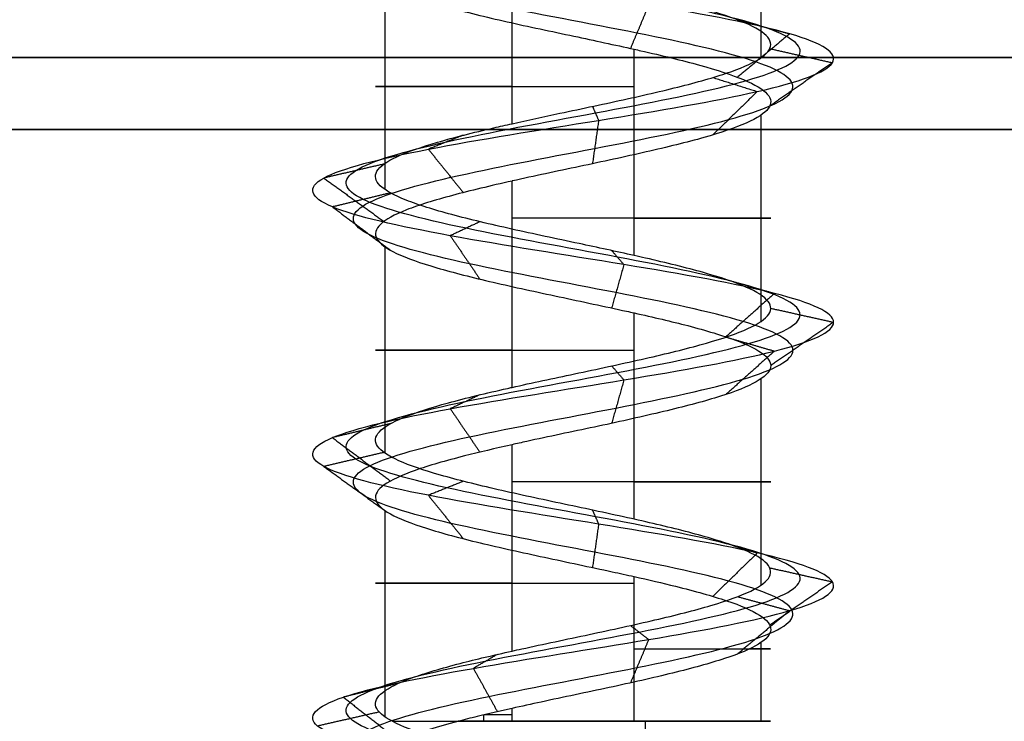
# Model space of a CAD drawing. Header units: millimetres. Extents: x -646 to 654, y -203 to 198.
# Tile 535 of 656: x 31.77 to 38.62, y 144.23 to 149.1. Entities that reach past the tile are written whole.
import ezdxf

# ---------------------------------------------------------------- set-up
doc = ezdxf.new("R2010")
doc.units = ezdxf.units.MM
doc.layers.add('Default', color=7, linetype='Continuous', true_color=0x000000)
doc.layers.add('Screw', color=7, linetype='Continuous', true_color=0xffffff)

msp = doc.modelspace()

# ---------------------------------------------------------------- linework, layer by layer
at = {"layer": 'Default'}
for points in [[(-645.3844, 148.8403, 1171.3222), (3.6156, 148.8403, 1171.3222), (652.6156, 148.8403, 1171.3222)], [(652.6156, 148.8403, 772.3222), (3.6156, 148.8403, 772.3222), (-645.3844, 148.8403, 772.3222)], [(-645.3844, 148.3403, 1171.8222), (3.6156, 148.3403, 1171.8222), (652.6156, 148.3403, 1171.8222)], [(652.6156, 148.3403, 771.8222), (3.6156, 148.3403, 771.8222), (-645.3844, 148.3403, 771.8222)]]:
    msp.add_open_spline(points, degree=2, dxfattribs=at)
at = {"layer": 'Screw', "color": 7, "true_color": 0xffffff}
for p, q in [((36.9232, 148.8393, 778.3974), (36.9232, 150.2735, 778.3974)), ((35.1908, 148.3809, 777.5146), (35.1908, 149.8156, 777.5146)), ((34.308, 147.9228, 779.2471), (34.308, 149.357, 779.2471)), ((36.0405, 147.4644, 780.1298), (36.0405, 148.8984, 780.1298)), ((36.9232, 147.006, 778.3974), (36.9232, 148.4405, 778.3974)), ((35.1908, 146.5478, 777.5146), (35.1908, 147.9823, 777.5146)), ((34.308, 146.0896, 779.2471), (34.308, 147.5237, 779.2471)), ((36.0405, 145.6312, 780.1298), (36.0405, 147.0654, 780.1298)), ((36.9232, 145.1729, 778.3974), (36.9232, 146.6075, 778.3974)), ((35.1908, 144.7147, 777.5146), (35.1908, 146.149, 777.5146)), ((34.308, 144.2564, 779.2471), (34.308, 145.6904, 779.2471)), ((36.0405, 144.2263, 780.1298), (36.0405, 145.2325, 780.1298)), ((36.9232, 144.2263, 778.3974), (36.9232, 144.7743, 778.3974)), ((34.9958, 144.2263, 777.595), (34.9958, 144.2708, 777.595)), ((35.1908, 144.2263, 777.5146), (35.1908, 144.3156, 777.5146))]:
    msp.add_line(p, q, dxfattribs=at)
at = {"layer": 'Screw', "color": 7, "true_color": 0xffffff, "extrusion": (0, 1, 0)}
for centre, start, end in [((-35.6156, 778.8222, 148.64), 288, 108), ((-35.6156, 778.8222, 147.7231), 108, 288), ((-35.6156, 778.8222, 146.8068), 288, 108), ((-35.6156, 778.8222, 145.8901), 108, 288), ((-35.6156, 778.8222, 145.1876), 288, 108), ((-35.6156, 778.8222, 144.7294), 108, 206.76415), ((-35.6156, 778.8222, 144.2709), 288, 296.76565), ((-35.6156, 778.8222, 144.2263), 23.89289, 108), ((-35.6156, 778.8222, 144.2263), 288, 305.59676), ((-35.6156, 778.8222, 144.2263), 199.08, 288), ((-35.6156, 778.8222, 144.2263), 108, 199.08)]:
    msp.add_arc(centre, 1.3749, start, end, dxfattribs=at)
at = {"layer": 'Screw', "color": 7, "true_color": 0xffffff, "extrusion": (-0.930504, -9.33495e-14, 0.366281)}
msp.add_arc((-144.2263, 676.7894, 252.1274), 62.3281, 89.590282, 90, dxfattribs=at)
at = {"layer": 'Screw', "color": 7, "true_color": 0xffffff}
for points, knots in [([(35.5378, 135.5653, 778.056), (35.5634, 135.5752, 778.0508), (35.5894, 135.585, 778.047), (35.8192, 135.6713, 778.0254), (36.038, 135.7476, 778.0907), (36.3741, 135.9004, 778.3729), (36.4888, 135.9768, 778.5886), (36.527, 136.1296, 779.0558), (36.4494, 136.2059, 779.3044), (36.1248, 136.3587, 779.6829), (35.8792, 136.4351, 779.81), (35.352, 136.5879, 779.8482), (35.0737, 136.6642, 779.7582), (34.6527, 136.817, 779.3912), (34.5076, 136.8934, 779.1158), (34.4808, 137.0462, 778.5286), (34.6, 137.1225, 778.2303), (35.0129, 137.2753, 777.7958), (35.3101, 137.3517, 777.6626), (35.9212, 137.5044, 777.6473), (36.2315, 137.5808, 777.7657), (36.6829, 137.7336, 778.1956), (36.8211, 137.81, 778.5046), (36.8364, 137.9627, 779.1398), (36.713, 138.0391, 779.462), (36.2662, 138.1919, 779.9304), (35.9452, 138.2683, 780.0735), (35.2861, 138.421, 780.0888), (34.9519, 138.4974, 779.9605), (34.4666, 138.6502, 779.4967), (34.3166, 138.7266, 779.1638), (34.3052, 138.8793, 778.4806), (34.444, 138.9557, 778.1379), (34.9259, 139.1085, 777.6452), (35.2681, 139.1849, 777.4984), (35.9632, 139.3376, 777.4907), (36.3119, 139.414, 777.6301), (36.8131, 139.5668, 778.1205), (36.9624, 139.6432, 778.4686), (36.97, 139.7959, 779.1758), (36.8282, 139.8723, 779.5305), (36.3293, 140.0251, 780.0402), (35.9752, 140.1015, 780.1919), (35.2561, 140.2542, 780.1995), (34.8954, 140.3306, 780.0552), (34.3773, 140.4834, 779.5478), (34.225, 140.5597, 779.1878), (34.2142, 140.703, 778.5023), (34.32, 140.7698, 778.1787), (34.7214, 140.9035, 777.6686), (35.014, 140.9703, 777.4841), (35.6568, 141.104, 777.3426), (36.0048, 141.1708, 777.3863), (36.5997, 141.3045, 777.689), (36.8442, 141.3713, 777.9472), (37.1155, 141.505, 778.5671), (37.141, 141.5718, 778.9266), (36.9547, 141.7055, 779.5867), (36.7434, 141.7723, 779.8847), (36.1731, 141.906, 780.2819), (35.816, 141.9728, 780.3794), (35.114, 142.1065, 780.3237), (34.7717, 142.1733, 780.1705), (34.2579, 142.307, 779.6756), (34.0884, 142.3738, 779.3356), (34.0043, 142.5075, 778.6179), (34.1011, 142.5743, 778.2455), (34.5032, 142.708, 777.6437), (34.8108, 142.7748, 777.4156), (35.5034, 142.9085, 777.2055), (35.8858, 142.9753, 777.2243), (36.5545, 143.109, 777.5012), (36.8382, 143.1759, 777.7584), (37.1794, 143.3095, 778.3967), (37.2356, 143.3764, 778.7755), (37.0944, 143.51, 779.4853), (36.8975, 143.5769, 779.8138), (36.3381, 143.7105, 780.2729), (35.9775, 143.7774, 780.4019), (35.2538, 143.911, 780.4019), (34.8932, 143.9779, 780.2729), (34.3337, 144.1115, 779.8138), (34.1369, 144.1784, 779.4853), (33.9957, 144.312, 778.7755), (34.0519, 144.3789, 778.3967), (34.393, 144.5125, 777.7584), (34.6768, 144.5794, 777.5012), (35.3454, 144.713, 777.2243), (35.7279, 144.7799, 777.2055), (36.4205, 144.9136, 777.4156), (36.7281, 144.9804, 777.6437), (37.1302, 145.1141, 778.2455), (37.2232, 145.1809, 778.6169), (37.1523, 145.3146, 779.3372), (36.9886, 145.3814, 779.6834), (36.4768, 145.5151, 780.1951), (36.1306, 145.5819, 780.3589), (35.4103, 145.7156, 780.4298), (35.0389, 145.7824, 780.3368), (34.4371, 145.9161, 779.9347), (34.209, 145.9829, 779.6271), (33.9989, 146.1166, 778.9345), (34.0177, 146.1834, 778.552), (34.2946, 146.3171, 777.8834), (34.5518, 146.3839, 777.5996), (35.1901, 146.5176, 777.2584), (35.5689, 146.5844, 777.2022), (36.2787, 146.7181, 777.3434), (36.6072, 146.7849, 777.5403), (37.0664, 146.9186, 778.0998), (37.1954, 146.9854, 778.4603), (37.1954, 147.1191, 779.1841), (37.0664, 147.1859, 779.5446), (36.6072, 147.3196, 780.1041), (36.2787, 147.3864, 780.301), (35.5689, 147.5201, 780.4422), (35.1901, 147.5869, 780.386), (34.5518, 147.7206, 780.0448), (34.2946, 147.7874, 779.7611), (34.0177, 147.9211, 779.0924), (33.9989, 147.988, 778.7099), (34.209, 148.1216, 778.0174), (34.4371, 148.1885, 777.7098), (35.0389, 148.3221, 777.3077), (35.4103, 148.389, 777.2146), (36.1306, 148.5226, 777.2856), (36.4768, 148.5895, 777.4493), (36.9886, 148.7231, 777.9611), (37.1523, 148.79, 778.3072), (37.2232, 148.9236, 779.0275), (37.1302, 148.9905, 779.399), (36.7281, 149.1241, 780.0007), (36.4205, 149.191, 780.2289), (35.7279, 149.3246, 780.439), (35.3454, 149.3915, 780.4202), (34.6768, 149.5251, 780.1432), (34.393, 149.592, 779.886), (34.0519, 149.7257, 779.2477), (33.9957, 149.7925, 778.8689), (34.1369, 149.9262, 778.1591), (34.3337, 149.993, 777.8306), (34.8932, 150.1267, 777.3715), (35.2538, 150.1935, 777.2425), (35.9775, 150.3272, 777.2425), (36.3381, 150.394, 777.3715), (36.8975, 150.5277, 777.8306), (37.0944, 150.5945, 778.1591), (37.2356, 150.7282, 778.8689), (37.1794, 150.795, 779.2477), (36.8382, 150.9287, 779.886), (36.5545, 150.9955, 780.1432), (35.8858, 151.1292, 780.4202), (35.5034, 151.196, 780.439), (34.8108, 151.3297, 780.2289), (34.5032, 151.3965, 780.0007), (34.1011, 151.5302, 779.399), (34.0081, 151.597, 779.0275), (34.079, 151.7307, 778.3072), (34.2427, 151.7975, 777.9611), (34.7545, 151.9312, 777.4493), (35.1007, 151.998, 777.2856), (35.8209, 152.1317, 777.2146), (36.1924, 152.1985, 777.3077), (36.7942, 152.3322, 777.7098), (37.0223, 152.399, 778.0174), (37.2324, 152.5327, 778.7099), (37.2136, 152.5995, 779.0924), (36.9366, 152.7332, 779.7611), (36.6795, 152.8, 780.0448), (36.0412, 152.9337, 780.386), (35.6624, 153.0006, 780.4422), (34.9525, 153.1342, 780.301), (34.6241, 153.2011, 780.1041), (34.1649, 153.3347, 779.5446), (34.0359, 153.4015, 779.1847), (34.0359, 153.4684, 778.8222)], [2.782471, 2.782471, 2.782471, 2.782471, 2.974275, 2.974275, 4.461413, 4.461413, 5.948551, 5.948551, 7.435688, 7.435688, 8.922826, 8.922826, 10.409964, 10.409964, 11.897102, 11.897102, 13.384239, 13.384239, 14.871377, 14.871377, 16.358515, 16.358515, 17.845652, 17.845652, 19.33279, 19.33279, 20.819928, 20.819928, 22.307065, 22.307065, 23.794203, 23.794203, 25.281341, 25.281341, 26.768478, 26.768478, 28.255616, 28.255616, 29.742754, 29.742754, 31.229892, 31.229892, 32.717029, 32.717029, 34.204167, 34.204167, 35.691305, 35.691305, 36.99255, 36.99255, 38.293796, 38.293796, 39.595041, 39.595041, 40.896287, 40.896287, 42.197532, 42.197532, 43.498777, 43.498777, 44.800023, 44.800023, 46.101268, 46.101268, 47.402514, 47.402514, 48.703759, 48.703759, 50.005005, 50.005005, 51.30625, 51.30625, 52.607496, 52.607496, 53.908741, 53.908741, 55.209987, 55.209987, 56.511232, 56.511232, 57.812478, 57.812478, 59.113723, 59.113723, 60.414969, 60.414969, 61.716214, 61.716214, 63.01746, 63.01746, 64.318705, 64.318705, 65.619951, 65.619951, 66.921196, 66.921196, 68.222442, 68.222442, 69.523687, 69.523687, 70.824933, 70.824933, 72.126178, 72.126178, 73.427423, 73.427423, 74.728669, 74.728669, 76.029914, 76.029914, 77.33116, 77.33116, 78.632405, 78.632405, 79.933651, 79.933651, 81.234896, 81.234896, 82.536142, 82.536142, 83.837387, 83.837387, 85.138633, 85.138633, 86.439878, 86.439878, 87.741124, 87.741124, 89.042369, 89.042369, 90.343615, 90.343615, 91.64486, 91.64486, 92.946106, 92.946106, 94.247351, 94.247351, 95.548597, 95.548597, 96.849842, 96.849842, 98.151088, 98.151088, 99.452333, 99.452333, 100.753579, 100.753579, 102.054824, 102.054824, 103.35607, 103.35607, 104.657315, 104.657315, 105.95856, 105.95856, 107.259806, 107.259806, 108.561051, 108.561051, 109.862297, 109.862297, 111.163542, 111.163542, 112.464788, 112.464788, 113.766033, 113.766033, 115.067279, 115.067279, 116.368524, 116.368524, 117.66977, 117.66977, 118.971015, 118.971015, 118.971015, 118.971015]), ([(34.7199, 135.0848, 778.8222), (34.7103, 135.1612, 778.5877), (34.7788, 135.2376, 778.3382), (35.1046, 135.3903, 777.9584), (35.3511, 135.4667, 777.8309), (35.8802, 135.6195, 777.7928), (36.1594, 135.6958, 777.8831), (36.5817, 135.8486, 778.2514), (36.7215, 135.925, 778.5277), (36.7597, 136.0778, 779.1167), (36.6569, 136.1541, 779.4258), (36.2462, 136.3069, 779.8905), (35.9401, 136.3833, 780.0426), (35.2911, 136.5361, 780.0808), (34.9522, 136.6124, 779.9657), (34.4451, 136.7652, 779.5126), (34.2749, 136.8416, 779.1767), (34.2482, 136.9944, 778.4677), (34.3924, 137.0707, 778.1088), (34.8915, 137.2235, 777.5882), (35.2491, 137.2999, 777.4299), (35.9821, 137.4526, 777.4147), (36.3529, 137.529, 777.5581), (36.8905, 137.6818, 778.0741), (37.0537, 137.7582, 778.4437), (37.069, 137.9109, 779.2007), (36.9206, 137.9873, 779.5834), (36.3877, 138.1401, 780.138), (36.0061, 138.2165, 780.3061), (35.2251, 138.3692, 780.3214), (34.8305, 138.4456, 780.1681), (34.259, 138.5984, 779.6182), (34.084, 138.6748, 779.2247), (34.0725, 138.8275, 778.4197), (34.2364, 138.9039, 778.0164), (34.8045, 139.0567, 777.4376), (35.2072, 139.1331, 777.2657), (36.0241, 139.2858, 777.2581), (36.4334, 139.3622, 777.4225), (37.0207, 139.515, 777.9991), (37.1951, 139.5914, 778.4077), (37.2027, 139.7441, 779.2367), (37.0358, 139.8205, 779.6519), (36.4507, 139.9733, 780.2477), (36.0361, 140.0497, 780.4245), (35.1952, 140.2024, 780.4322), (34.774, 140.2788, 780.2628), (34.1697, 140.4316, 779.6693), (33.9923, 140.5079, 779.2487), (33.9816, 140.6512, 778.449), (34.1064, 140.718, 778.0723), (34.5753, 140.8517, 777.4798), (34.9163, 140.9185, 777.2663), (35.6637, 141.0522, 777.104), (36.0675, 141.119, 777.1559), (36.7563, 141.2527, 777.509), (37.0388, 141.3195, 777.8089), (37.3508, 141.4532, 778.5273), (37.3791, 141.52, 778.9432), (37.1619, 141.6537, 779.7052), (36.917, 141.7205, 780.0486), (36.258, 141.8542, 780.5049), (35.8462, 141.921, 780.6162), (35.0382, 142.0547, 780.55), (34.6449, 142.1215, 780.3727), (34.0557, 142.2552, 779.8024), (33.8621, 142.322, 779.4114), (33.7676, 142.4557, 778.5877), (33.878, 142.5225, 778.1605), (34.3394, 142.6562, 777.4701), (34.6922, 142.723, 777.2084), (35.4868, 142.8567, 776.9674), (35.9256, 142.9235, 776.9889), (36.6928, 143.0572, 777.3067), (37.0183, 143.1241, 777.6017), (37.4097, 143.2577, 778.334), (37.4742, 143.3246, 778.7686), (37.3122, 143.4582, 779.583), (37.0863, 143.5251, 779.9598), (36.4445, 143.6587, 780.4866), (36.0308, 143.7256, 780.6346), (35.2005, 143.8592, 780.6346), (34.7868, 143.9261, 780.4866), (34.1449, 144.0597, 779.9598), (33.9191, 144.1266, 779.583), (33.7571, 144.2602, 778.7686), (33.8216, 144.3271, 778.334), (34.213, 144.4607, 777.6017), (34.5385, 144.5276, 777.3067), (35.3056, 144.6612, 776.9889), (35.7445, 144.7281, 776.9674), (36.539, 144.8618, 777.2084), (36.8919, 144.9286, 777.4701), (37.3532, 145.0623, 778.1605), (37.46, 145.1291, 778.5867), (37.3786, 145.2628, 779.413), (37.1908, 145.3296, 779.8102), (36.6036, 145.4633, 780.3973), (36.2065, 145.5301, 780.5852), (35.3801, 145.6638, 780.6666), (34.9539, 145.7306, 780.5598), (34.2635, 145.8643, 780.0985), (34.0018, 145.9311, 779.7456), (33.7608, 146.0648, 778.951), (33.7823, 146.1316, 778.5122), (34.1001, 146.2653, 777.7451), (34.3951, 146.3321, 777.4195), (35.1274, 146.4658, 777.0281), (35.562, 146.5326, 776.9637), (36.3764, 146.6663, 777.1257), (36.7532, 146.7331, 777.3515), (37.28, 146.8668, 777.9934), (37.428, 146.9336, 778.407), (37.428, 147.0673, 779.2374), (37.28, 147.1341, 779.651), (36.7532, 147.2678, 780.2929), (36.3764, 147.3346, 780.5188), (35.562, 147.4683, 780.6808), (35.1274, 147.5351, 780.6163), (34.3951, 147.6688, 780.2249), (34.1001, 147.7356, 779.8993), (33.7823, 147.8693, 779.1322), (33.7608, 147.9361, 778.6934), (34.0018, 148.0698, 777.8988), (34.2635, 148.1367, 777.5459), (34.9539, 148.2703, 777.0846), (35.3801, 148.3372, 776.9779), (36.2065, 148.4708, 777.0593), (36.6036, 148.5377, 777.2471), (37.1908, 148.6713, 777.8342), (37.3786, 148.7382, 778.2314), (37.46, 148.8718, 779.0577), (37.3532, 148.9387, 779.4839), (36.8919, 149.0723, 780.1743), (36.539, 149.1392, 780.436), (35.7445, 149.2728, 780.6771), (35.3056, 149.3397, 780.6555), (34.5385, 149.4733, 780.3378), (34.213, 149.5402, 780.0427), (33.8216, 149.6739, 779.3104), (33.7571, 149.7407, 778.8758), (33.9191, 149.8744, 778.0614), (34.1449, 149.9412, 777.6846), (34.7868, 150.0749, 777.1578), (35.2005, 150.1417, 777.0098), (36.0308, 150.2754, 777.0098), (36.4445, 150.3422, 777.1578), (37.0863, 150.4759, 777.6846), (37.3122, 150.5427, 778.0614), (37.4742, 150.6764, 778.8758), (37.4097, 150.7432, 779.3104), (37.0183, 150.8769, 780.0427), (36.6928, 150.9437, 780.3378), (35.9256, 151.0774, 780.6555), (35.4868, 151.1442, 780.6771), (34.6922, 151.2779, 780.436), (34.3394, 151.3447, 780.1743), (33.878, 151.4784, 779.4839), (33.7713, 151.5452, 779.0577), (33.8527, 151.6789, 778.2314), (34.0405, 151.7457, 777.8342), (34.6277, 151.8794, 777.2471), (35.0248, 151.9462, 777.0593), (35.8512, 152.0799, 776.9779), (36.2773, 152.1467, 777.0846), (36.9677, 152.2804, 777.5459), (37.2295, 152.3472, 777.8988), (37.4705, 152.4809, 778.6934), (37.4489, 152.5477, 779.1322), (37.1312, 152.6814, 779.8993), (36.8361, 152.7482, 780.2249), (36.1038, 152.8819, 780.6163), (35.6693, 152.9488, 780.6808), (34.8549, 153.0824, 780.5188), (34.478, 153.1493, 780.2929), (33.9513, 153.2829, 779.651), (33.8033, 153.3497, 779.2381), (33.8033, 153.4166, 778.8222)], [0.0909091, 0.0909091, 0.0909091, 0.0909091, 0.1022727, 0.1022727, 0.1136364, 0.1136364, 0.125, 0.125, 0.1363636, 0.1363636, 0.1477273, 0.1477273, 0.1590909, 0.1590909, 0.1704545, 0.1704545, 0.1818182, 0.1818182, 0.1931818, 0.1931818, 0.2045455, 0.2045455, 0.2159091, 0.2159091, 0.2272727, 0.2272727, 0.2386364, 0.2386364, 0.25, 0.25, 0.2613636, 0.2613636, 0.2727273, 0.2727273, 0.2840909, 0.2840909, 0.2954545, 0.2954545, 0.3068182, 0.3068182, 0.3181818, 0.3181818, 0.3295455, 0.3295455, 0.3409091, 0.3409091, 0.3522727, 0.3522727, 0.3636364, 0.3636364, 0.3735795, 0.3735795, 0.3835227, 0.3835227, 0.3934659, 0.3934659, 0.4034091, 0.4034091, 0.4133523, 0.4133523, 0.4232955, 0.4232955, 0.4332386, 0.4332386, 0.4431818, 0.4431818, 0.453125, 0.453125, 0.4630682, 0.4630682, 0.4730114, 0.4730114, 0.4829545, 0.4829545, 0.4928977, 0.4928977, 0.5028409, 0.5028409, 0.5127841, 0.5127841, 0.5227273, 0.5227273, 0.5326705, 0.5326705, 0.5426136, 0.5426136, 0.5525568, 0.5525568, 0.5625, 0.5625, 0.5724432, 0.5724432, 0.5823864, 0.5823864, 0.5923295, 0.5923295, 0.6022727, 0.6022727, 0.6122159, 0.6122159, 0.6221591, 0.6221591, 0.6321023, 0.6321023, 0.6420455, 0.6420455, 0.6519886, 0.6519886, 0.6619318, 0.6619318, 0.671875, 0.671875, 0.6818182, 0.6818182, 0.6917614, 0.6917614, 0.7017045, 0.7017045, 0.7116477, 0.7116477, 0.7215909, 0.7215909, 0.7315341, 0.7315341, 0.7414773, 0.7414773, 0.7514205, 0.7514205, 0.7613636, 0.7613636, 0.7713068, 0.7713068, 0.78125, 0.78125, 0.7911932, 0.7911932, 0.8011364, 0.8011364, 0.8110795, 0.8110795, 0.8210227, 0.8210227, 0.8309659, 0.8309659, 0.8409091, 0.8409091, 0.8508523, 0.8508523, 0.8607955, 0.8607955, 0.8707386, 0.8707386, 0.8806818, 0.8806818, 0.890625, 0.890625, 0.9005682, 0.9005682, 0.9105114, 0.9105114, 0.9204545, 0.9204545, 0.9303977, 0.9303977, 0.9403409, 0.9403409, 0.9502841, 0.9502841, 0.9602273, 0.9602273, 0.9701705, 0.9701705, 0.9801136, 0.9801136, 0.9900568, 0.9900568, 1, 1, 1, 1]), ([(35.9118, 135.4652, 778.1266), (36.0044, 135.5025, 778.1558), (36.093, 135.5398, 778.203), (36.3293, 135.6534, 778.3991), (36.4386, 135.7298, 778.6018), (36.4768, 135.8826, 779.0427), (36.4045, 135.9589, 779.2781), (36.0986, 136.1117, 779.6381), (35.8661, 136.1881, 779.7597), (35.3652, 136.3409, 779.7979), (35.0999, 136.4172, 779.7133), (34.6975, 136.57, 779.3649), (34.5578, 136.6464, 779.1026), (34.5311, 136.7992, 778.5418), (34.6449, 136.8755, 778.2565), (35.0391, 137.0283, 777.8406), (35.3232, 137.1047, 777.7129), (35.9081, 137.2574, 777.6976), (36.2053, 137.3338, 777.8106), (36.6381, 137.4866, 778.2218), (36.7708, 137.563, 778.5178), (36.7861, 137.7157, 779.1266), (36.6682, 137.7921, 779.4358), (36.24, 137.9449, 779.8856), (35.9321, 138.0213, 780.0232), (35.2992, 138.174, 780.0385), (34.9782, 138.2504, 779.9157), (34.5114, 138.4032, 779.4705), (34.3669, 138.4796, 779.1506), (34.3554, 138.6323, 778.4938), (34.4888, 138.7087, 778.1641), (34.9521, 138.8615, 777.69), (35.2812, 138.9379, 777.5486), (35.9501, 139.0906, 777.541), (36.2857, 139.167, 777.675), (36.7683, 139.3198, 778.1467), (36.9121, 139.3962, 778.4818), (36.9198, 139.5489, 779.1626), (36.7833, 139.6253, 779.5042), (36.3031, 139.7781, 779.9953), (35.9621, 139.8545, 780.1416), (35.2692, 140.0072, 780.1493), (34.9217, 140.0836, 780.0104), (34.4221, 140.2364, 779.5216), (34.2752, 140.3127, 779.1746), (34.2645, 140.456, 778.5138), (34.3662, 140.5228, 778.2017), (34.7529, 140.6565, 777.7093), (35.035, 140.7233, 777.5311), (35.6553, 140.857, 777.3941), (35.9913, 140.9238, 777.436), (36.5658, 141.0575, 777.7279), (36.8022, 141.1243, 777.9771), (37.0646, 141.258, 778.5757), (37.0895, 141.3248, 778.9231), (36.91, 141.4585, 779.5611), (36.706, 141.5253, 779.8493), (36.1548, 141.659, 780.2337), (35.8095, 141.7258, 780.3283), (35.1304, 141.8595, 780.2748), (34.7991, 141.9263, 780.1268), (34.3016, 142.06, 779.6482), (34.1373, 142.1268, 779.3192), (34.0555, 142.2605, 778.6245), (34.1493, 142.3273, 778.2638), (34.5386, 142.461, 777.6812), (34.8364, 142.5278, 777.4603), (35.5069, 142.6615, 777.2569), (35.8772, 142.7283, 777.2751), (36.5246, 142.862, 777.5433), (36.7993, 142.9288, 777.7922), (37.1297, 143.0625, 778.4102), (37.1841, 143.1294, 778.777), (37.0474, 143.263, 779.4642), (36.8568, 143.3299, 779.7822), (36.3151, 143.4635, 780.2268), (35.966, 143.5304, 780.3517), (35.2653, 143.664, 780.3517), (34.9162, 143.7309, 780.2268), (34.3745, 143.8645, 779.7822), (34.1839, 143.9314, 779.4642), (34.0472, 144.065, 778.777), (34.1016, 144.1319, 778.4102), (34.4319, 144.2655, 777.7922), (34.7066, 144.3324, 777.5433), (35.354, 144.466, 777.2751), (35.7243, 144.5329, 777.2569), (36.3949, 144.6666, 777.4603), (36.6927, 144.7334, 777.6812), (37.082, 144.8671, 778.2638), (37.1721, 144.9339, 778.6235), (37.1034, 145.0676, 779.3208), (36.9449, 145.1344, 779.656), (36.4494, 145.2681, 780.1514), (36.1142, 145.3349, 780.31), (35.4169, 145.4686, 780.3787), (35.0572, 145.5354, 780.2886), (34.4746, 145.6691, 779.8993), (34.2537, 145.7359, 779.6015), (34.0503, 145.8696, 778.9309), (34.0685, 145.9364, 778.5606), (34.3367, 146.0701, 777.9132), (34.5857, 146.1369, 777.6385), (35.2036, 146.2706, 777.3082), (35.5704, 146.3374, 777.2538), (36.2577, 146.4711, 777.3905), (36.5757, 146.5379, 777.5811), (37.0202, 146.6716, 778.1228), (37.1451, 146.7384, 778.4719), (37.1451, 146.8721, 779.1726), (37.0202, 146.9389, 779.5217), (36.5757, 147.0726, 780.0633), (36.2577, 147.1394, 780.2539), (35.5704, 147.2731, 780.3906), (35.2036, 147.3399, 780.3362), (34.5857, 147.4736, 780.0059), (34.3367, 147.5404, 779.7312), (34.0685, 147.6741, 779.0838), (34.0503, 147.7409, 778.7135), (34.2537, 147.8746, 778.043), (34.4746, 147.9415, 777.7452), (35.0572, 148.0751, 777.3559), (35.4169, 148.142, 777.2658), (36.1142, 148.2756, 777.3345), (36.4494, 148.3425, 777.493), (36.9449, 148.4761, 777.9885), (37.1034, 148.543, 778.3236), (37.1721, 148.6766, 779.021), (37.082, 148.7435, 779.3806), (36.6927, 148.8771, 779.9633), (36.3949, 148.944, 780.1841), (35.7243, 149.0776, 780.3875), (35.354, 149.1445, 780.3693), (34.7066, 149.2781, 780.1012), (34.4319, 149.345, 779.8522), (34.1016, 149.4787, 779.2342), (34.0472, 149.5455, 778.8675), (34.1839, 149.6792, 778.1802), (34.3745, 149.746, 777.8622), (34.9162, 149.8797, 777.4177), (35.2653, 149.9465, 777.2928), (35.966, 150.0802, 777.2928), (36.3151, 150.147, 777.4177), (36.8568, 150.2807, 777.8622), (37.0474, 150.3475, 778.1802), (37.1841, 150.4812, 778.8675), (37.1297, 150.548, 779.2342), (36.7993, 150.6817, 779.8522), (36.5246, 150.7485, 780.1012), (35.8772, 150.8822, 780.3693), (35.5069, 150.949, 780.3875), (34.8364, 151.0827, 780.1841), (34.5386, 151.1495, 779.9633), (34.1493, 151.2832, 779.3806), (34.0592, 151.35, 779.021), (34.1279, 151.4837, 778.3236), (34.2864, 151.5505, 777.9885), (34.7819, 151.6842, 777.493), (35.1171, 151.751, 777.3345), (35.8144, 151.8847, 777.2658), (36.174, 151.9515, 777.3559), (36.7567, 152.0852, 777.7452), (36.9775, 152.152, 778.043), (37.1809, 152.2857, 778.7135), (37.1628, 152.3525, 779.0838), (36.8946, 152.4862, 779.7312), (36.6456, 152.553, 780.0059), (36.0276, 152.6867, 780.3362), (35.6609, 152.7536, 780.3906), (34.9736, 152.8872, 780.2539), (34.6556, 152.9541, 780.0633), (34.2111, 153.0877, 779.5217), (34.0862, 153.1545, 779.1731), (34.0862, 153.2214, 778.8222)], [9.962929, 9.962929, 9.962929, 9.962929, 10.425509, 10.425509, 11.373282, 11.373282, 12.321056, 12.321056, 13.268829, 13.268829, 14.216603, 14.216603, 15.164377, 15.164377, 16.11215, 16.11215, 17.059924, 17.059924, 18.007697, 18.007697, 18.955471, 18.955471, 19.903244, 19.903244, 20.851018, 20.851018, 21.798791, 21.798791, 22.746565, 22.746565, 23.694338, 23.694338, 24.642112, 24.642112, 25.589885, 25.589885, 26.537659, 26.537659, 27.485432, 27.485432, 28.433206, 28.433206, 29.38098, 29.38098, 30.328753, 30.328753, 31.158055, 31.158055, 31.987357, 31.987357, 32.816659, 32.816659, 33.64596, 33.64596, 34.475262, 34.475262, 35.304564, 35.304564, 36.133866, 36.133866, 36.963168, 36.963168, 37.79247, 37.79247, 38.621772, 38.621772, 39.451073, 39.451073, 40.280375, 40.280375, 41.109677, 41.109677, 41.938979, 41.938979, 42.768281, 42.768281, 43.597583, 43.597583, 44.426884, 44.426884, 45.256186, 45.256186, 46.085488, 46.085488, 46.91479, 46.91479, 47.744092, 47.744092, 48.573394, 48.573394, 49.402695, 49.402695, 50.231997, 50.231997, 51.061299, 51.061299, 51.890601, 51.890601, 52.719903, 52.719903, 53.549205, 53.549205, 54.378507, 54.378507, 55.207808, 55.207808, 56.03711, 56.03711, 56.866412, 56.866412, 57.695714, 57.695714, 58.525016, 58.525016, 59.354318, 59.354318, 60.183619, 60.183619, 61.012921, 61.012921, 61.842223, 61.842223, 62.671525, 62.671525, 63.500827, 63.500827, 64.330129, 64.330129, 65.15943, 65.15943, 65.988732, 65.988732, 66.818034, 66.818034, 67.647336, 67.647336, 68.476638, 68.476638, 69.30594, 69.30594, 70.135242, 70.135242, 70.964543, 70.964543, 71.793845, 71.793845, 72.623147, 72.623147, 73.452449, 73.452449, 74.281751, 74.281751, 75.111053, 75.111053, 75.940354, 75.940354, 76.769656, 76.769656, 77.598958, 77.598958, 78.42826, 78.42826, 79.257562, 79.257562, 80.086864, 80.086864, 80.916165, 80.916165, 81.745467, 81.745467, 82.574769, 82.574769, 83.404071, 83.404071, 83.404071, 83.404071]), ([(35.1908, 149.8156, 777.5146), (35.1591, 149.8085, 777.5249), (35.1279, 149.8015, 777.5363), (34.9516, 149.761, 777.6081), (34.8145, 149.7266, 777.6938), (34.5803, 149.6601, 777.904), (34.48, 149.6266, 778.0313), (34.3308, 149.5597, 778.3083), (34.2796, 149.5253, 778.4617), (34.2327, 149.4588, 778.7729), (34.2364, 149.4254, 778.9349), (34.2975, 149.3584, 779.2435), (34.3556, 149.324, 779.3944), (34.5175, 149.2576, 779.6643), (34.6234, 149.2241, 779.7869), (34.867, 149.1572, 779.9861), (35.0079, 149.1228, 780.0655), (35.3045, 149.0563, 780.1706), (35.4642, 149.0228, 780.1978), (35.7629, 148.9593, 780.1965), (35.9057, 148.9285, 780.1735), (36.0405, 148.8984, 780.1298)], [0.3712068, 0.3712068, 0.3712068, 0.3712068, 0.3735898, 0.3735898, 0.3849072, 0.3849072, 0.3962316, 0.3962316, 0.4075491, 0.4075491, 0.4188735, 0.4188735, 0.430191, 0.430191, 0.4415153, 0.4415153, 0.4528328, 0.4528328, 0.4641571, 0.4641571, 0.4743259, 0.4743259, 0.4743259, 0.4743259]), ([(35.1908, 148.3809, 777.5146), (35.2986, 148.405, 777.4798), (35.4111, 148.4291, 777.458), (35.6804, 148.4865, 777.4399), (35.8414, 148.5204, 777.4569), (36.144, 148.587, 777.5432), (36.2898, 148.6209, 777.6137), (36.5454, 148.6878, 777.7972), (36.6587, 148.7217, 777.9128), (36.8372, 148.7883, 778.1719), (36.9048, 148.8221, 778.3191), (36.9851, 148.8891, 778.6233), (36.999, 148.923, 778.7846), (36.9717, 148.9896, 779.0981), (36.9302, 149.0234, 779.2546), (36.7986, 149.0904, 779.5403), (36.7066, 149.1242, 779.6736), (36.4861, 149.1908, 779.8981), (36.3545, 149.2247, 779.9923), (36.1572, 149.2713, 780.0874), (36.0995, 149.2845, 780.1105), (36.0405, 149.2977, 780.1298)], [0.44733415, 0.44733415, 0.44733415, 0.44733415, 0.4550905, 0.4550905, 0.46592583, 0.46592583, 0.47676147, 0.47676147, 0.48759682, 0.48759682, 0.49843244, 0.49843244, 0.50926782, 0.50926782, 0.52010341, 0.52010341, 0.53093883, 0.53093883, 0.5417744, 0.5417744, 0.54602155, 0.54602155, 0.54602155, 0.54602155]), ([(36.0405, 148.8984, 780.1298), (36.0557, 148.895, 780.1249), (36.0708, 148.8917, 780.1197), (36.2338, 148.8551, 780.0604), (36.3742, 148.8216, 779.9796), (36.616, 148.7546, 779.7784), (36.7208, 148.7202, 779.6551), (36.8804, 148.6538, 779.3839), (36.9374, 148.6203, 779.2322), (36.9958, 148.5533, 778.9231), (36.9982, 148.519, 778.7614), (36.9487, 148.4525, 778.4506), (36.8961, 148.4191, 778.2973), (36.7444, 148.3521, 778.0217), (36.6433, 148.3177, 777.8955), (36.4074, 148.2513, 777.6872), (36.2693, 148.2178, 777.6025), (35.9769, 148.1508, 777.4864), (35.8186, 148.1165, 777.4533), (35.504, 148.05, 777.4429), (35.3436, 148.0165, 777.4654), (35.1928, 147.9828, 777.514), (35.1918, 147.9826, 777.5143), (35.1908, 147.9823, 777.5146)], [0.4743259, 0.4743259, 0.4743259, 0.4743259, 0.4754746, 0.4754746, 0.4867988, 0.4867988, 0.4981164, 0.4981164, 0.5094406, 0.5094406, 0.5207582, 0.5207582, 0.5320823, 0.5320823, 0.5434, 0.5434, 0.554724, 0.554724, 0.5660417, 0.5660417, 0.5773657, 0.5773657, 0.5774428, 0.5774428, 0.5774428, 0.5774428]), ([(36.0405, 147.4644, 780.1298), (35.9167, 147.4921, 780.1698), (35.7863, 147.5199, 780.1926), (35.4995, 147.5807, 780.2012), (35.3392, 147.6145, 780.1782), (35.0401, 147.6814, 780.0807), (34.897, 147.7153, 780.0049), (34.6484, 147.7819, 779.8119), (34.5394, 147.8158, 779.6922), (34.3707, 147.8827, 779.4266), (34.3087, 147.9166, 779.2771), (34.2397, 147.9832, 778.97), (34.2319, 148.017, 778.8083), (34.2708, 148.084, 778.4961), (34.318, 148.1179, 778.3413), (34.4603, 148.1845, 778.0605), (34.5571, 148.2183, 777.9308), (34.7858, 148.2853, 777.7148), (34.9208, 148.3191, 777.6254), (35.106, 148.3619, 777.5445), (35.148, 148.3714, 777.5286), (35.1908, 148.3809, 777.5146)], [0.34864625, 0.34864625, 0.34864625, 0.34864625, 0.35757097, 0.35757097, 0.36840672, 0.36840672, 0.37924193, 0.37924193, 0.39007766, 0.39007766, 0.40091289, 0.40091289, 0.4117486, 0.4117486, 0.42258387, 0.42258387, 0.43341955, 0.43341955, 0.44425485, 0.44425485, 0.44733415, 0.44733415, 0.44733415, 0.44733415]), ([(35.1908, 147.9823, 777.5146), (35.0422, 147.9491, 777.5629), (34.9002, 147.915, 777.6378), (34.6517, 147.8488, 777.8293), (34.5423, 147.8153, 777.9487), (34.3727, 147.7483, 778.2137), (34.3102, 147.7139, 778.3629), (34.2402, 147.6475, 778.6697), (34.2318, 147.614, 778.8315), (34.2697, 147.547, 779.1438), (34.3164, 147.5127, 779.2987), (34.4576, 147.4463, 779.5799), (34.5541, 147.4128, 779.7101), (34.7821, 147.3457, 779.9269), (34.9167, 147.3114, 780.0166), (35.2046, 147.245, 780.1436), (35.3619, 147.2115, 780.1826), (35.6757, 147.1445, 780.2048), (35.8366, 147.1101, 780.1883), (36.0056, 147.0731, 780.1408), (36.0231, 147.0693, 780.1355), (36.0405, 147.0654, 780.1298)], [0.5774428, 0.5774428, 0.5774428, 0.5774428, 0.5886834, 0.5886834, 0.6000074, 0.6000074, 0.6113252, 0.6113252, 0.6226491, 0.6226491, 0.6339669, 0.6339669, 0.6452908, 0.6452908, 0.6566086, 0.6566086, 0.6679324, 0.6679324, 0.6792503, 0.6792503, 0.6805636, 0.6805636, 0.6805636, 0.6805636]), ([(35.1908, 146.5478, 777.5146), (35.3305, 146.5789, 777.4693), (35.4792, 146.6104, 777.4463), (35.783, 146.6751, 777.4485), (35.9423, 146.709, 777.4775), (36.2377, 146.7756, 777.586), (36.3778, 146.8094, 777.6672), (36.619, 146.8763, 777.8692), (36.7235, 146.9102, 777.9929), (36.8822, 146.9769, 778.2646), (36.9386, 147.0107, 778.4163), (36.9961, 147.0776, 778.7257), (36.998, 147.1115, 778.8876), (36.9475, 147.1781, 779.1982), (36.8944, 147.2119, 779.3512), (36.7419, 147.2789, 779.6263), (36.6403, 147.3128, 779.7524), (36.4036, 147.3794, 779.9598), (36.2654, 147.4132, 780.0441), (36.0932, 147.4526, 780.1118), (36.067, 147.4585, 780.1212), (36.0405, 147.4644, 780.1298)], [0.24995549, 0.24995549, 0.24995549, 0.24995549, 0.26005215, 0.26005215, 0.27088721, 0.27088721, 0.28172305, 0.28172305, 0.29255814, 0.29255814, 0.30339396, 0.30339396, 0.31422908, 0.31422908, 0.32506487, 0.32506487, 0.33590002, 0.33590002, 0.34673579, 0.34673579, 0.34864625, 0.34864625, 0.34864625, 0.34864625]), ([(36.0405, 147.0654, 780.1298), (36.1732, 147.036, 780.0866), (36.3005, 147.0064, 780.0225), (36.5418, 146.9432, 779.8505), (36.6554, 146.9089, 779.7354), (36.8349, 146.8425, 779.4768), (36.903, 146.809, 779.3298), (36.9844, 146.7419, 779.026), (36.9988, 146.7076, 778.8649), (36.9727, 146.6413, 778.5512), (36.9317, 146.6077, 778.3945), (36.8011, 146.5407, 778.1083), (36.7097, 146.5064, 777.9748), (36.49, 146.44, 777.7495), (36.3586, 146.4065, 777.6547), (36.0757, 146.3394, 777.5171), (35.9203, 146.3051, 777.4723), (35.6074, 146.2388, 777.4384), (35.4458, 146.2052, 777.4488), (35.2585, 146.1641, 777.494), (35.2245, 146.1566, 777.5037), (35.1908, 146.149, 777.5146)], [0.6805636, 0.6805636, 0.6805636, 0.6805636, 0.690574, 0.690574, 0.701892, 0.701892, 0.7132157, 0.7132157, 0.7245336, 0.7245336, 0.7358573, 0.7358573, 0.7471753, 0.7471753, 0.7584989, 0.7584989, 0.769817, 0.769817, 0.7811405, 0.7811405, 0.7836789, 0.7836789, 0.7836789, 0.7836789]), ([(36.0405, 145.6312, 780.1298), (36.0345, 145.6325, 780.1318), (36.0284, 145.6339, 780.1337), (35.8721, 145.6687, 780.1821), (35.7116, 145.7026, 780.2027), (35.3972, 145.7692, 780.1887), (35.2391, 145.803, 780.1539), (34.948, 145.87, 780.0344), (34.811, 145.9039, 779.9481), (34.5775, 145.9705, 779.7372), (34.4777, 146.0043, 779.6097), (34.3292, 146.0712, 779.3323), (34.2785, 146.1052, 779.1786), (34.2325, 146.1718, 778.8673), (34.2367, 146.2056, 778.7054), (34.2987, 146.2725, 778.397), (34.3574, 146.3064, 778.2461), (34.5201, 146.373, 777.9767), (34.6264, 146.4069, 777.8545), (34.8705, 146.4738, 777.6561), (35.0118, 146.5077, 777.5771), (35.1704, 146.5433, 777.5214), (35.1806, 146.5456, 777.5179), (35.1908, 146.5478, 777.5146)], [0.15126197, 0.15126197, 0.15126197, 0.15126197, 0.15169775, 0.15169775, 0.16253267, 0.16253267, 0.17336861, 0.17336861, 0.18420356, 0.18420356, 0.19503949, 0.19503949, 0.20587446, 0.20587446, 0.21671037, 0.21671037, 0.22754537, 0.22754537, 0.23838126, 0.23838126, 0.24921629, 0.24921629, 0.24995549, 0.24995549, 0.24995549, 0.24995549]), ([(35.1908, 146.149, 777.5146), (35.0743, 146.1228, 777.5527), (34.9621, 146.0964, 777.6064), (34.7286, 146.0375, 777.76), (34.6106, 146.0039, 777.8709), (34.4217, 145.9368, 778.1225), (34.3482, 145.9026, 778.2666), (34.2554, 145.8363, 778.5674), (34.235, 145.8027, 778.7281), (34.2494, 145.7356, 779.0423), (34.2844, 145.7013, 779.2002), (34.4043, 145.635, 779.4913), (34.4907, 145.6014, 779.6282), (34.7018, 145.5343, 779.8614), (34.8294, 145.5001, 779.961), (35.107, 145.4338, 780.1092), (35.2609, 145.4002, 780.1598), (35.5721, 145.333, 780.2054), (35.7338, 145.2988, 780.201), (35.9394, 145.2546, 780.1595), (35.9904, 145.2435, 780.146), (36.0405, 145.2325, 780.1298)], [0.7836789, 0.7836789, 0.7836789, 0.7836789, 0.7924586, 0.7924586, 0.8037821, 0.8037821, 0.8151003, 0.8151003, 0.8264237, 0.8264237, 0.837742, 0.837742, 0.8490653, 0.8490653, 0.8603836, 0.8603836, 0.8717069, 0.8717069, 0.8830253, 0.8830253, 0.8867927, 0.8867927, 0.8867927, 0.8867927]), ([(35.1908, 144.7147, 777.5146), (35.2131, 144.7197, 777.5074), (35.2355, 144.7246, 777.5007), (35.41, 144.7629, 777.4537), (35.5712, 144.7967, 777.4391), (35.8848, 144.8636, 777.4648), (36.0415, 144.8975, 777.5055), (36.3279, 144.9641, 777.6357), (36.4616, 144.9979, 777.7271), (36.6871, 145.0649, 777.9465), (36.7821, 145.0988, 778.0776), (36.9202, 145.1654, 778.3604), (36.9652, 145.1992, 778.5159), (36.9995, 145.2661, 778.8287), (36.9893, 145.3001, 778.9902), (36.9158, 145.3667, 779.2962), (36.8515, 145.4005, 779.4448), (36.6789, 145.4674, 779.7079), (36.5683, 145.5013, 779.826), (36.3219, 145.5666, 780.0115), (36.1842, 145.599, 780.083), (36.0405, 145.6312, 780.1298)], [0.05257115, 0.05257115, 0.05257115, 0.05257115, 0.05417829, 0.05417829, 0.06501433, 0.06501433, 0.07584915, 0.07584915, 0.08668518, 0.08668518, 0.09752002, 0.09752002, 0.10835603, 0.10835603, 0.1191909, 0.1191909, 0.13002688, 0.13002688, 0.14086178, 0.14086178, 0.15126197, 0.15126197, 0.15126197, 0.15126197]), ([(36.0405, 145.2325, 780.1298), (36.141, 145.2101, 780.097), (36.238, 145.1877, 780.0526), (36.4623, 145.1318, 779.9168), (36.5843, 145.0975, 779.8105), (36.7826, 145.0312, 779.5661), (36.8615, 144.9976, 779.4246), (36.9653, 144.9305, 779.1277), (36.9918, 144.8963, 778.9681), (36.9892, 144.83, 778.6534), (36.96, 144.7964, 778.4941), (36.8512, 144.7292, 778.1989), (36.77, 144.695, 778.059), (36.5677, 144.6287, 777.8179), (36.4438, 144.5951, 777.7135), (36.172, 144.528, 777.5551), (36.0204, 144.4938, 777.4989), (35.7109, 144.4275, 777.4416), (35.5489, 144.3939, 777.44), (35.3252, 144.3455, 777.4766), (35.2572, 144.3305, 777.4932), (35.1908, 144.3156, 777.5146)], [0.8867927, 0.8867927, 0.8867927, 0.8867927, 0.8943485, 0.8943485, 0.9056669, 0.9056669, 0.9169901, 0.9169901, 0.9283086, 0.9283086, 0.9396317, 0.9396317, 0.9509503, 0.9509503, 0.9622733, 0.9622733, 0.9735919, 0.9735919, 0.9849149, 0.9849149, 0.9899067, 0.9899067, 0.9899067, 0.9899067]), ([(34.3586, 144.2263, 779.3791), (34.2949, 144.2597, 779.2352), (34.2557, 144.2937, 779.0782), (34.233, 144.3603, 778.7643), (34.2492, 144.3941, 778.6031), (34.334, 144.461, 778.3002), (34.4038, 144.495, 778.1541), (34.586, 144.5616, 777.8976), (34.7011, 144.5954, 777.7836), (34.9402, 144.6573, 777.6172), (35.0629, 144.6862, 777.5563), (35.1908, 144.7147, 777.5146)], [0, 0, 0, 0, 0.01083658, 0.01083658, 0.02167266, 0.02167266, 0.03250743, 0.03250743, 0.0433435, 0.0433435, 0.05257115, 0.05257115, 0.05257115, 0.05257115]), ([(35.1908, 144.3156, 777.5146), (35.1066, 144.2967, 777.5421), (35.025, 144.2779, 777.5776), (34.9023, 144.2484, 777.6457), (34.8579, 144.2373, 777.6738), (34.8154, 144.2263, 777.7042)], [0.98990673, 0.98990673, 0.98990673, 0.98990673, 0.99623361, 0.99623361, 1, 1, 1, 1]), ([(34.2416, 143.9432, 778.8481), (34.2409, 143.9521, 778.8068), (34.2419, 143.961, 778.7655), (34.2558, 144.0033, 778.5677), (34.2947, 144.0369, 778.4106), (34.4216, 144.1033, 778.123), (34.5112, 144.1377, 777.9886), (34.679, 144.1896, 777.812), (34.7449, 144.208, 777.7547), (34.8154, 144.2263, 777.7042)], [0.96749033, 0.96749033, 0.96749033, 0.96749033, 0.97051672, 0.97051672, 0.9820765, 0.9820765, 0.99363206, 0.99363206, 1, 1, 1, 1]), ([(34.3586, 144.2263, 779.3791), (34.4222, 144.1929, 779.5228), (34.5121, 144.1591, 779.6572), (34.7291, 144.0926, 779.8846), (34.8592, 144.0587, 779.9807), (35.1403, 143.9919, 780.1214), (35.2952, 143.9582, 780.1679), (35.6073, 143.8917, 780.2051), (35.7687, 143.8578, 780.1965), (36.0748, 143.791, 780.126), (36.2238, 143.7573, 780.0633), (36.488, 143.6908, 779.8935), (36.6069, 143.6569, 779.7841), (36.7979, 143.5902, 779.5351), (36.8728, 143.5565, 779.392), (36.9682, 143.4901, 779.0932), (36.9902, 143.4562, 778.9334), (36.9797, 143.3939, 778.6407), (36.9539, 143.3646, 778.5038), (36.909, 143.3357, 778.3749)], [0, 0, 0, 0, 0.0131018, 0.0131018, 0.0262038, 0.0262038, 0.0393054, 0.0393054, 0.0524026, 0.0524026, 0.0654962, 0.0654962, 0.0785829, 0.0785829, 0.0916631, 0.0916631, 0.1047336, 0.1047336, 0.1160808, 0.1160808, 0.1160808, 0.1160808])]:
    msp.add_open_spline(points, degree=3, knots=knots, dxfattribs=at)
for points in [[(36.1417, 149.206, 780.5566), (36.0782, 149.0551, 780.3472), (36.0148, 148.9042, 780.1379)], [(36.7589, 149.1029, 779.5861), (36.9408, 149.0542, 779.7076), (37.1226, 149.0055, 779.8291)], [(37.1226, 149.0055, 779.8291), (36.9407, 148.8546, 779.7076), (36.7588, 148.7037, 779.5861)], [(36.984, 148.9024, 778.6874), (37.2017, 148.8537, 778.666), (37.4193, 148.805, 778.6446)], [(37.4193, 148.805, 778.6446), (37.2016, 148.6541, 778.666), (36.9839, 148.5032, 778.6874)], [(36.5879, 148.7019, 777.8499), (36.7426, 148.6532, 777.6953), (36.8972, 148.6045, 777.5407)], [(36.8972, 148.6045, 777.5407), (36.7425, 148.4536, 777.6953), (36.5878, 148.3027, 777.85)], [(35.7504, 148.5014, 777.4538), (35.7718, 148.4527, 777.2362), (35.7933, 148.404, 777.0186)], [(35.7933, 148.404, 777.0186), (35.7718, 148.2531, 777.2362), (35.7504, 148.1022, 777.4539)], [(34.8517, 148.3009, 777.6789), (34.7302, 148.2522, 777.4971), (34.6087, 148.2035, 777.3153)], [(34.6087, 148.2035, 777.3153), (34.7303, 148.0526, 777.4971), (34.8518, 147.9017, 777.679)], [(34.2998, 148.1004, 778.4231), (34.0906, 148.0517, 778.3596), (33.8813, 148.003, 778.2961)], [(33.8813, 148.003, 778.2961), (34.0906, 147.8521, 778.3596), (34.2999, 147.7012, 778.4231)], [(34.3453, 147.8999, 779.3484), (34.1432, 147.8512, 779.4321), (33.9412, 147.8025, 779.5158)], [(33.9412, 147.8025, 779.5158), (34.1433, 147.6516, 779.4321), (34.3454, 147.5007, 779.3484)], [(34.9675, 147.6994, 780.0349), (34.8644, 147.6507, 780.2277), (34.7613, 147.602, 780.4206)], [(34.7613, 147.602, 780.4206), (34.8644, 147.4511, 780.2277), (34.9675, 147.3002, 780.0348)], [(35.8839, 147.4988, 780.1708), (35.9266, 147.4502, 780.3853), (35.9692, 147.4015, 780.5998)], [(35.9692, 147.4015, 780.5998), (35.9265, 147.2506, 780.3852), (35.8839, 147.0996, 780.1707)], [(36.6786, 147.2983, 779.6945), (36.8476, 147.2497, 779.8332), (37.0166, 147.201, 779.972)], [(37.0166, 147.201, 779.972), (36.8476, 147.0501, 779.8332), (36.6785, 146.8991, 779.6945)], [(36.9907, 147.0978, 778.8222), (37.2093, 147.0492, 778.8222), (37.428, 147.0005, 778.8222)], [(37.428, 147.0005, 778.8222), (37.2093, 146.8496, 778.8222), (36.9906, 146.6986, 778.8222)], [(36.6786, 146.8973, 777.9499), (36.8476, 146.8486, 777.8112), (37.0166, 146.8, 777.6725)], [(37.0166, 146.8, 777.6725), (36.8476, 146.6491, 777.8112), (36.6785, 146.4981, 777.95)], [(35.8839, 146.6968, 777.4736), (35.9266, 146.6481, 777.2591), (35.9692, 146.5995, 777.0447)], [(35.9692, 146.5995, 777.0447), (35.9265, 146.4485, 777.2592), (35.8839, 146.2976, 777.4737)], [(34.9675, 146.4963, 777.6095), (34.8644, 146.4476, 777.4167), (34.7613, 146.399, 777.2238)], [(34.7613, 146.399, 777.2238), (34.8644, 146.248, 777.4167), (34.9675, 146.0971, 777.6096)], [(34.3453, 146.2958, 778.296), (34.1433, 146.2471, 778.2123), (33.9412, 146.1984, 778.1286)], [(33.9412, 146.1984, 778.1286), (34.1433, 146.0475, 778.2123), (34.3454, 145.8966, 778.296)], [(34.2998, 146.0953, 779.2214), (34.0906, 146.0466, 779.2848), (33.8813, 145.9979, 779.3483)], [(33.8813, 145.9979, 779.3483), (34.0906, 145.847, 779.2848), (34.2999, 145.6961, 779.2213)], [(34.8517, 145.8948, 779.9655), (34.7302, 145.8461, 780.1473), (34.6087, 145.7974, 780.3291)], [(34.6087, 145.7974, 780.3291), (34.7302, 145.6465, 780.1473), (34.8518, 145.4956, 779.9655)], [(35.7504, 145.6943, 780.1906), (35.7718, 145.6456, 780.4082), (35.7933, 145.5969, 780.6259)], [(35.7933, 145.5969, 780.6259), (35.7718, 145.446, 780.4082), (35.7504, 145.2951, 780.1906)], [(36.5879, 145.4938, 779.7945), (36.7426, 145.4451, 779.9491), (36.8972, 145.3964, 780.1038)], [(36.8972, 145.3964, 780.1038), (36.7425, 145.2455, 779.9491), (36.5879, 145.0946, 779.7945)], [(36.984, 145.2933, 778.957), (37.2017, 145.2446, 778.9784), (37.4193, 145.1959, 778.9999)], [(37.4193, 145.1959, 778.9999), (37.2016, 145.045, 778.9784), (36.984, 144.8941, 778.957)], [(36.7589, 145.0928, 778.0583), (36.9407, 145.0441, 777.9368), (37.1226, 144.9954, 777.8153)], [(37.1226, 144.9954, 777.8153), (36.9407, 144.8445, 777.9368), (36.7589, 144.6936, 778.0583)], [(36.0148, 144.8923, 777.5064), (36.0783, 144.8436, 777.2971), (36.1417, 144.7949, 777.0879)], [(36.1417, 144.7949, 777.0879), (36.0783, 144.644, 777.2972), (36.0148, 144.4931, 777.5064)], [(35.0894, 144.6918, 777.5519), (35.0058, 144.6431, 777.3498), (34.9221, 144.5944, 777.1478)], [(34.9221, 144.5944, 777.1478), (35.0058, 144.4435, 777.3498), (35.0895, 144.2926, 777.5519)], [(34.403, 144.4913, 778.174), (34.2101, 144.4426, 778.071), (34.0173, 144.3939, 777.9679)], [(34.0173, 144.3939, 777.9679), (34.2102, 144.2429, 778.071), (34.4032, 144.092, 778.1741)], [(34.2671, 144.2908, 779.0905), (34.0526, 144.2421, 779.1331), (33.8381, 144.1934, 779.1758)]]:
    msp.add_open_spline(points, degree=2, dxfattribs=at)

doc.saveas('drawing.dxf')
